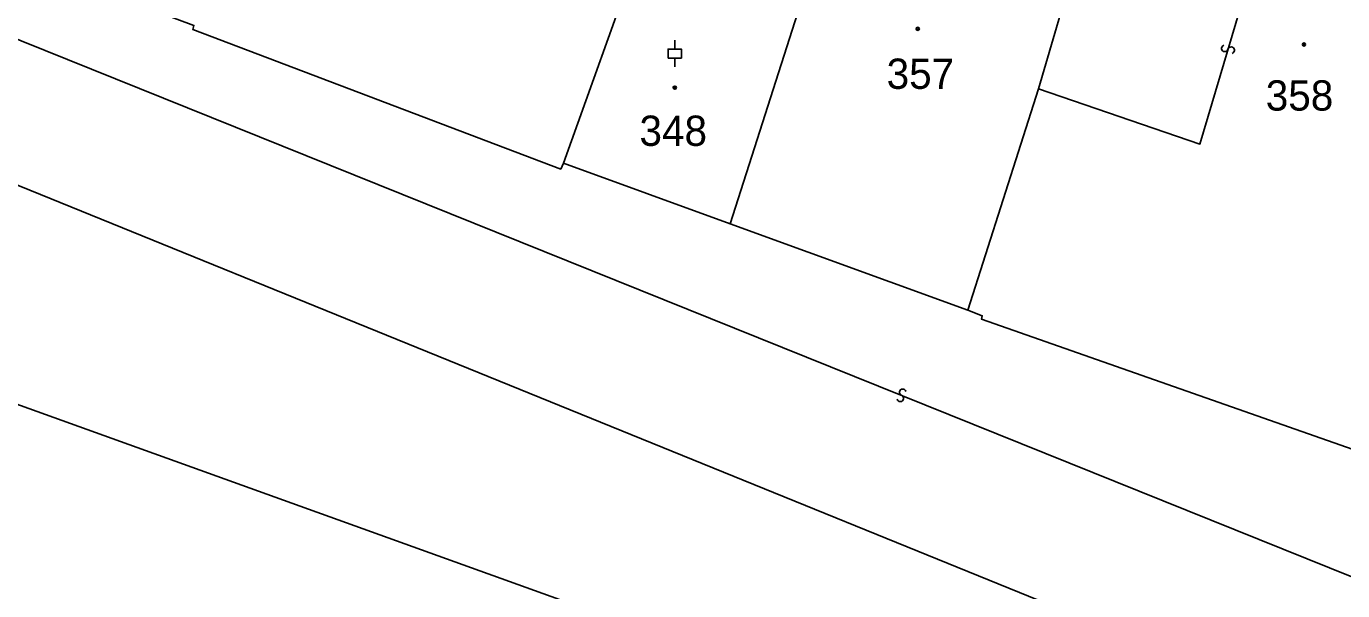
# Model space of a CAD drawing. Extents: x -600309 to -598967, y -1161267 to -1160292.
# Drawn here: x -600229.8 to -600155.9, y -1161076.2 to -1161044.5 of the extents above; entities that cross this region are included whole.
import ezdxf

# ---------------------------------------------------------------- set-up
doc = ezdxf.new("R2010")
doc.units = 0
for name, color, linetype in [('Level 1', 7, 'Continuous'), ('Level 13', 7, 'Continuous'), ('Level 3', 7, 'Continuous'), ('Level 4', 7, 'Continuous'), ('Level 5', 7, 'Continuous'), ('Level 60', 7, 'Continuous'), ('Vrstva 60', 7, 'Continuous')]:
    doc.layers.add(name, color=color, linetype=linetype)

msp = doc.modelspace()

# ---------------------------------------------------------------- linework, layer by layer
at = {"layer": 'Level 1'}
for points in [[(-600308.541, -1161016.585), (-600293.63, -1161026), (-600269.66, -1161037.42), (-600029.19, -1161135.15), (-600013.53, -1161140.37), (-599983.56, -1161149.75), (-599958.61, -1161155.76), (-599866.12, -1161178.6), (-599796.72, -1161205.03)], [(-600308.541, -1161029.185), (-600296.3, -1161037.15), (-600274.49, -1161049.84), (-600189.74, -1161080.33), (-600110.03, -1161111.48), (-600017.61, -1161148.92), (-599998.66, -1161155.17), (-599968.04, -1161161.44), (-599947.72, -1161166.65), (-599940.7, -1161168.31), (-599932.71, -1161170.39), (-599873.45, -1161186.23), (-599868.39, -1161187.94)], [(-600199.6, -1161052.2), (-600195.4, -1161040.44)], [(-600172.93, -1161048.02), (-600170.77, -1161040.68)], [(-600190.25, -1161055.6), (-600186.47, -1161043.8)], [(-600199.6, -1161052.2), (-600199.76, -1161052.53), (-600220.42, -1161044.7), (-600220.36, -1161044.47)], [(-600176.9, -1161060.46), (-600172.93, -1161048.02)], [(-600199.6, -1161052.2), (-600190.25, -1161055.6)], [(-600190.25, -1161055.6), (-600176.9, -1161060.46)], [(-600176.9, -1161060.46), (-600176.09, -1161060.76), (-600176.13, -1161060.96), (-600155.27, -1161068.27), (-600155.25, -1161068.06)]]:
    msp.add_lwpolyline(points, dxfattribs=at)
at = {"layer": 'Level 13'}
for centre, start, end in [((-600162.466, -1161045.756), 110.83171, 342.92971), ((-600162.114, -1161045.863), 290.61726, 163.20726), ((-600180.7, -1161065.4), 195.44031, 67.53831), ((-600180.561, -1161065.06), 15.22586, 247.81586)]:
    msp.add_arc(centre, 0.184, start, end, dxfattribs=at)
at = {"layer": 'Level 3'}
for points in [[(-600066.21, -1161108.54), (-600067.74, -1161109.99), (-600069.58, -1161110.09), (-600115.09, -1161091.62), (-600246.17, -1161038.84), (-600272.96, -1161027.28), (-600294.57, -1161016.1), (-600302.87, -1161010.53), (-600308.541, -1161006.93)], [(-600172.93, -1161048.02), (-600163.87, -1161051.13), (-600160.71, -1161040.49), (-600161.88, -1161040.04), (-600160.96, -1161037.02)]]:
    msp.add_lwpolyline(points, dxfattribs=at)
at = {"layer": 'Level 5'}
for p, q in [((-600193.36, -1161045.8), (-600193.36, -1161045.301)), ((-600193.36, -1161046.3), (-600193.36, -1161046.799))]:
    msp.add_line(p, q, dxfattribs=at)
msp.add_lwpolyline([(-600193.735, -1161046.3), (-600192.985, -1161046.3), (-600192.985, -1161045.8), (-600193.735, -1161045.8)], close=True, dxfattribs=at)
for centre, radius in [((-600179.71, -1161044.66), 0.09), ((-600179.71, -1161044.66), 0.0521), ((-600158.02, -1161045.54), 0.09), ((-600158.02, -1161045.54), 0.0521), ((-600193.36, -1161047.96), 0.09), ((-600193.36, -1161047.96), 0.0521)]:
    msp.add_circle(centre, radius, dxfattribs=at)
at = {"layer": 'Level 60'}
for points in [[(-600155.27, -1161068.27), (-600176.13, -1161060.96), (-600176.09, -1161060.76), (-600176.9, -1161060.46), (-600172.93, -1161048.02), (-600170.77, -1161040.68), (-600170.04, -1161038.31), (-600169.74, -1161037.5), (-600166.68, -1161028.42), (-600161.64, -1161013.65), (-600159.9, -1161014.03), (-600158.48, -1161014.37), (-600156.65, -1161014.8), (-600148.77, -1161016.45)], [(-600195.4, -1161040.44), (-600199.6, -1161052.2), (-600199.76, -1161052.53), (-600220.42, -1161044.7), (-600220.36, -1161044.47)]]:
    msp.add_lwpolyline(points, dxfattribs=at)
for points in [[(-600190.25, -1161055.6), (-600186.47, -1161043.8), (-600184.19, -1161036.67), (-600183.94, -1161035.89), (-600182.31, -1161031.02), (-600179.85, -1161023.77), (-600176.54, -1161024.88), (-600176.65, -1161025.11), (-600176.19, -1161025.29), (-600175, -1161026.4), (-600174.18, -1161026.49), (-600173.43, -1161026.25), (-600172.86, -1161026.48), (-600172.79, -1161026.21), (-600166.68, -1161028.42), (-600169.74, -1161037.5), (-600170.04, -1161038.31), (-600170.77, -1161040.68), (-600172.93, -1161048.02), (-600176.9, -1161060.46)], [(-600199.6, -1161052.2), (-600195.4, -1161040.44), (-600194.81, -1161038.43), (-600195.08, -1161037.42), (-600193.56, -1161033.26), (-600193.28, -1161032.53), (-600183.94, -1161035.89), (-600184.19, -1161036.67), (-600186.47, -1161043.8), (-600190.25, -1161055.6)]]:
    msp.add_lwpolyline(points, close=True, dxfattribs=at)
at = {"layer": 'Vrstva 60'}
for points in [[(-600029.19, -1161135.15), (-600269.66, -1161037.42), (-600293.63, -1161026), (-600308.541, -1161016.585), (-600308.541, -1161029.185), (-600296.3, -1161037.15), (-600274.49, -1161049.84), (-600189.74, -1161080.33), (-600110.03, -1161111.48)], [(-600110.03, -1161111.48), (-600189.74, -1161080.33), (-600274.49, -1161049.84), (-600296.3, -1161037.15), (-600308.541, -1161029.185), (-600308.541, -1161043.954), (-600293.21, -1161054.34), (-600279.72, -1161061.52), (-600238.21, -1161076.58), (-600235.97, -1161077.32), (-600201.12, -1161089.75), (-600189.72, -1161093.73), (-600181.17, -1161096.78), (-600158.74, -1161105.59), (-600136.33, -1161114.57), (-600119.48, -1161121.36), (-600085.92, -1161135.07)], [(-600115.78, -1161086.48), (-600119.59, -1161084.7), (-600130.36, -1161079.68), (-600131.34, -1161079.28), (-600140.31, -1161075.07), (-600155.25, -1161068.06), (-600155.27, -1161068.27), (-600176.13, -1161060.96), (-600176.09, -1161060.76), (-600176.9, -1161060.46), (-600190.25, -1161055.6), (-600199.6, -1161052.2), (-600199.76, -1161052.53), (-600220.42, -1161044.7), (-600220.36, -1161044.47), (-600229.4, -1161041.08), (-600240.64, -1161036.86)], [(-600269.66, -1161037.42), (-600029.19, -1161135.15)]]:
    msp.add_lwpolyline(points, dxfattribs=at)

# ---------------------------------------------------------------- texts
at = {"layer": 'Level 4'}
for s, p in [('357', (-600181.46, -1161048.03)), ('358', (-600160.17, -1161049.25)), ('348', (-600195.34, -1161051.23))]:
    msp.add_text(s, height=1.7, dxfattribs=at).set_placement(p)

doc.saveas('drawing.dxf')
